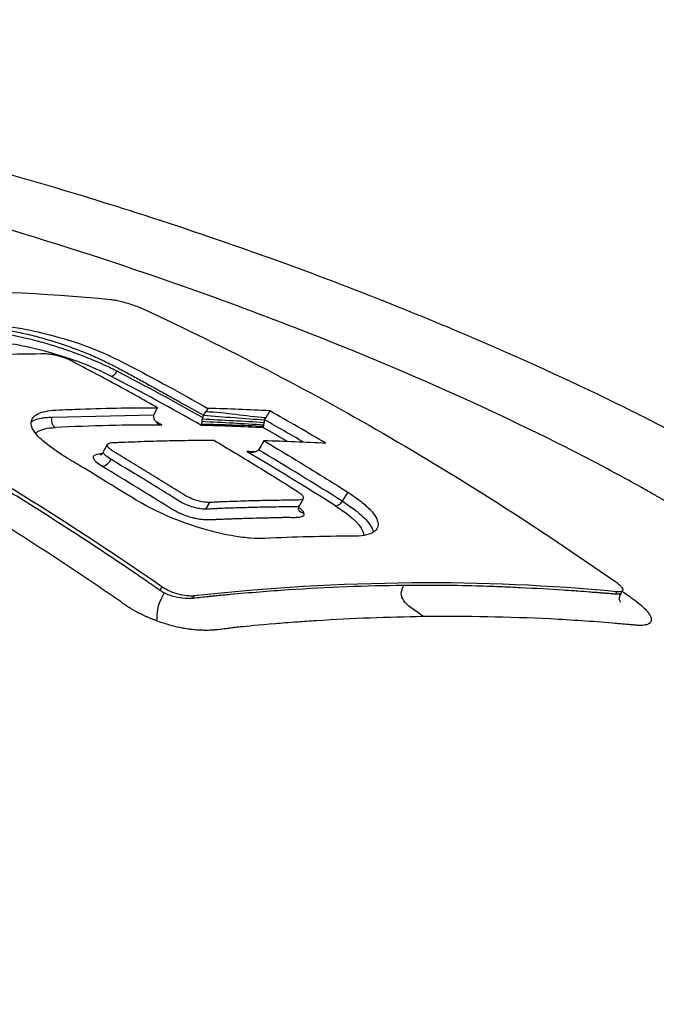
# Model space of a CAD drawing. Header units: millimetres. Extents: x 0 to 4378, y 0 to 2397.
# Tile 299 of 322: x 2757 to 2774, y 1092 to 1117. Entities that reach past the tile are written whole.
import ezdxf

# ---------------------------------------------------------------- set-up
doc = ezdxf.new("R2010")
doc.units = ezdxf.units.MM
doc.header["$LTSCALE"] = 0.2
doc.layers.add('01_Object Line', color=4, linetype='Continuous')

# ---------------------------------------------------------------- blocks, each defined once
blk = doc.blocks.new('A$C92b2c99e')
for p, q in [((23, 247.578), (23.098, 247.759)), ((24.388, 247.743), (24.336, 247.653)), ((25.986, 247.679), (25.882, 247.499)), ((20.378, 247.514), (23, 247.578)), ((24.284, 247.563), (24.336, 247.653)), ((21.81, 246.816), (21.707, 246.636)), ((25.653, 246.475), (25.653, 246.475)), ((26.362, 246.049), (26.362, 246.049)), ((26.85, 245.415), (26.75, 245.242)), ((27.995, 245.583), (27.852, 245.351)), ((24.341, 245.144), (24.441, 245.317)), ((23.21, 243.141), (23.159, 243.052)), ((24.029, 242.909), (23.992, 242.844)), ((34.894, 242.953), (34.929, 243.014)), ((35.038, 242.981), (35.074, 243.045))]:
    blk.add_line(p, q)
for centre, major_axis, ratio, start_param, end_param in [((21.955, 248.759), (-0.093, -0.177), 0.58604, 0.282702, 1.548685), ((-12.155, 141.921), (1.532, 115.221), 0.776925, 5.881445, 5.908212), ((-12.344, 141.9), (1.681, 115.104), 0.777163, 5.880853, 5.909271), ((-15.396, 136.663), (60.833, 105.398), 0.577369, 0.283518, 0.304573), ((-9.655, 144.184), (-1.434, -112.931), 0.776835, 2.721499, 2.739646), ((20.519, 247.432), (0.01, -0.2), 0.765372, 4.254682, 5.832137), ((-9.789, 143.954), (-1.435, -112.931), 0.776832, 2.727047, 2.739594), ((-15.282, 136.518), (60.677, 105.111), 0.577362, 0.320266, 0.355733), ((-13.648, 141.038), (1.622, 116.062), 0.777073, 5.880302, 5.882071), ((9.28, 131.446), (22.95, 114.988), 0.619756, 0.088687, 0.110518), ((-10.006, 143.978), (-1.669, -112.765), 0.777196, 2.731745, 2.739505), ((-12.168, 141.902), (-1.531, -115.245), 0.776937, 2.695403, 2.722169), ((-13.965, 135.841), (60.859, 105.378), 0.577316, 0.283667, 0.304722), ((21.853, 248.367), (0.195, 2.112), 0.264415, 3.142477, 3.565612), ((-12.362, 141.88), (-1.681, -115.131), 0.777161, 2.696436, 2.724849), ((-14.117, 135.907), (60.674, 105.048), 0.5773, 0.304349, 0.306997), ((41.328, 190.855), (-59.428, 62.962), 0.349678, 5.367218, 5.382753), ((41.328, 190.855), (-59.428, 62.962), 0.349678, 5.353187, 5.367218), ((28.091, 245.656), (1.372, 0.51), 0.282269, 3.174957, 3.505464), ((27.754, 245.408), (-0.107, -0.169), 0.567948, 0.330285, 1.594392)]:
    blk.add_ellipse(centre, major_axis=major_axis, ratio=ratio, start_param=start_param, end_param=end_param)
for points, knots in [([(38.28, 246.091), (38.179, 246.149), (37.836, 246.344), (37.182, 246.703), (36.9, 246.855), (36.05, 247.303), (35.468, 247.598), (33.694, 248.466), (32.463, 249.026), (30.376, 249.918), (29.5, 250.279), (28.118, 250.822), (27.612, 251.016), (25.738, 251.715), (24.343, 252.201), (21.067, 253.264), (19.136, 253.834), (16.059, 254.646), (14.933, 254.924), (8.276, 256.454), (3.278, 257.152), (-3.162, 257.673), (-5.454, 257.76), (-10.833, 257.722), (-15.34, 257.477), (-21.548, 255.792), (-23.311, 255.066), (-26.13, 253.337), (-27.184, 252.334), (-27.839, 251.216)], [-11.591769, -11.591769, -11.591769, -11.591769, -11.369233, -11.369233, -11.2055, -11.2055, -10.879051, -10.879051, -10.229253, -10.229253, -9.808886, -9.808886, -9.569695, -9.569695, -8.931682, -8.931682, -8.097781, -8.097781, -7.622133, -7.622133, -5.29353, -5.29353, -3.945591, -3.945591, -1.974095, -1.974095, -0.987299, -0.987299, -0.000001, -0.000001, -0.000001, -0.000001]), ([(36.071, 245.415), (36.046, 245.429), (36.025, 245.441), (35.98, 245.467), (35.958, 245.48), (35.889, 245.519), (35.843, 245.545), (35.704, 245.624), (35.611, 245.676), (35.325, 245.836), (35.131, 245.942), (34.5, 246.283), (34.059, 246.513), (32.3, 247.402), (30.903, 248.049), (27.524, 249.498), (25.477, 250.289), (20.352, 252.073), (17.205, 253.009), (8.749, 255.103), (3.862, 255.889), (-5.811, 256.829), (-10.19, 256.745), (-16.784, 256.078), (-19.567, 255.462), (-24.096, 253.703), (-25.794, 252.572), (-26.866, 251.22)], [-6.407087, -6.407087, -6.407087, -6.407087, -6.401237, -6.401237, -6.39525, -6.39525, -6.383254, -6.383254, -6.359103, -6.359103, -6.309555, -6.309555, -6.200269, -6.200269, -5.881807, -5.881807, -5.449682, -5.449682, -4.832371, -4.832371, -3.815475, -3.815475, -2.514487, -2.514487, -1.264317, -1.264317, -0.000001, -0.000001, -0.000001, -0.000001]), ([(10.989, 250.444), (12.901, 250.653), (14.782, 250.764), (18.417, 250.792), (20.169, 250.716), (21.889, 250.55)], [-1.721691, -1.721691, -1.721691, -1.721691, -0.84519, -0.84519, -0.000001, -0.000001, -0.000001, -0.000001]), ([(21.889, 250.55), (21.921, 250.547), (21.958, 250.541), (22.041, 250.526), (22.088, 250.516), (22.186, 250.493), (22.238, 250.479), (22.344, 250.448), (22.398, 250.431), (22.5, 250.396), (22.548, 250.378), (22.641, 250.342), (22.686, 250.323), (22.726, 250.304)], [-0.09810241, -0.09810241, -0.09810241, -0.09810241, -0.08224452, -0.08224452, -0.06572757, -0.06572757, -0.0490448, -0.0490448, -0.03216608, -0.03216608, -0.01647028, -0.01647028, -0.00000101, -0.00000101, -0.00000101, -0.00000101]), ([(22.726, 250.304), (23.795, 249.809), (24.857, 249.288), (26.922, 248.215), (27.922, 247.667), (29.911, 246.517), (30.895, 245.919), (32.891, 244.646), (33.899, 243.97), (34.898, 243.27)], [-1.723661, -1.723661, -1.723661, -1.723661, -1.283811, -1.283811, -0.862142, -0.862142, -0.440299, -0.440299, -0.000001, -0.000001, -0.000001, -0.000001]), ([(23.159, 243.052), (23.153, 243.056), (23.148, 243.059), (23.142, 243.063), (23.134, 243.069), (23.127, 243.074), (23.119, 243.079), (23.103, 243.09), (23.088, 243.101), (23.072, 243.112), (23.01, 243.155), (22.947, 243.198), (22.884, 243.241), (22.822, 243.284), (22.759, 243.327), (22.697, 243.37), (22.681, 243.381), (22.665, 243.391), (22.65, 243.402), (22.634, 243.413), (22.618, 243.424), (22.603, 243.434), (22.571, 243.456), (22.54, 243.477), (22.509, 243.498), (22.258, 243.669), (22.006, 243.838), (21.754, 244.006), (21.25, 244.342), (20.743, 244.671), (20.234, 244.995), (19.725, 245.318), (19.214, 245.636), (18.7, 245.947), (18.187, 246.259), (17.671, 246.564), (17.153, 246.863), (16.635, 247.163), (16.115, 247.456), (15.593, 247.743), (15.071, 248.03), (14.546, 248.311), (14.02, 248.585), (13.494, 248.86), (12.965, 249.129), (12.435, 249.391), (12.17, 249.522), (11.904, 249.651), (11.638, 249.779), (11.605, 249.795), (11.572, 249.811), (11.539, 249.827), (11.522, 249.835), (11.505, 249.843), (11.489, 249.851), (11.472, 249.859), (11.455, 249.867), (11.439, 249.875), (11.372, 249.907), (11.306, 249.939), (11.239, 249.97), (11.172, 250.002), (11.106, 250.033), (11.039, 250.065), (11.022, 250.073), (11.006, 250.08), (10.989, 250.088), (10.981, 250.092), (10.972, 250.096), (10.964, 250.1), (10.959, 250.103), (10.953, 250.105), (10.948, 250.108)], [0, 0, 0, 0, 0.0013857, 0.0013857, 0.0013857, 0.0033723, 0.0033723, 0.0033723, 0.0073454, 0.0073454, 0.0073454, 0.0232379, 0.0232379, 0.0232379, 0.0391303, 0.0391303, 0.0391303, 0.0431034, 0.0431034, 0.0431034, 0.0470765, 0.0470765, 0.0470765, 0.0550227, 0.0550227, 0.0550227, 0.1185925, 0.1185925, 0.1185925, 0.2457321, 0.2457321, 0.2457321, 0.3728716, 0.3728716, 0.3728716, 0.5000112, 0.5000112, 0.5000112, 0.6271507, 0.6271507, 0.6271507, 0.7543218, 0.7543218, 0.7543218, 0.8814771, 0.8814771, 0.8814771, 0.9450548, 0.9450548, 0.9450548, 0.953002, 0.953002, 0.953002, 0.9569756, 0.9569756, 0.9569756, 0.9609492, 0.9609492, 0.9609492, 0.9768436, 0.9768436, 0.9768436, 0.992738, 0.992738, 0.992738, 0.9967116, 0.9967116, 0.9967116, 0.9986984, 0.9986984, 0.9986984, 1, 1, 1, 1]), ([(23.21, 243.141), (21.236, 244.51), (19.224, 245.786), (17.178, 246.968), (15.149, 248.139), (13.089, 249.216), (10.999, 250.197)], [0, 0, 0, 0, 0.502185, 0.502185, 0.502185, 1, 1, 1, 1]), ([(18.629, 249.719), (18.793, 249.714), (19.126, 249.693), (19.744, 249.545), (19.822, 249.527), (19.903, 249.506), (19.988, 249.484), (20.017, 249.476), (20.047, 249.468), (20.077, 249.46), (20.149, 249.44), (20.223, 249.419), (20.3, 249.396), (20.357, 249.379), (20.423, 249.359), (20.496, 249.335), (20.58, 249.309), (20.673, 249.278), (20.775, 249.243), (20.994, 249.167), (21.146, 249.107), (21.238, 249.071), (21.317, 249.04), (21.391, 249.009), (21.46, 248.98), (21.535, 248.949), (21.604, 248.919), (21.669, 248.89), (21.678, 248.885), (21.688, 248.881), (21.698, 248.877), (21.853, 248.806), (21.969, 248.748), (22.055, 248.702)], [0, 0, 0, 0, 0.393941, 0.393941, 0.393941, 0.443084, 0.443084, 0.443084, 0.459957, 0.459957, 0.459957, 0.5, 0.5, 0.5, 0.558685, 0.558685, 0.558685, 0.625, 0.625, 0.625, 0.75, 0.75, 0.75, 0.810453, 0.810453, 0.810453, 0.875, 0.875, 0.875, 0.882272, 0.882272, 0.882272, 1, 1, 1, 1]), ([(18.663, 249.819), (18.757, 249.816), (18.86, 249.808), (18.97, 249.795), (19.08, 249.782), (19.198, 249.764), (19.321, 249.742), (19.444, 249.72), (19.573, 249.693), (19.705, 249.662), (19.838, 249.632), (19.975, 249.597), (20.114, 249.558), (20.252, 249.519), (20.393, 249.477), (20.533, 249.432), (20.674, 249.386), (20.814, 249.338), (20.952, 249.287), (21.021, 249.262), (21.09, 249.236), (21.157, 249.209), (21.225, 249.182), (21.291, 249.155), (21.357, 249.128), (21.422, 249.1), (21.486, 249.072), (21.549, 249.044), (21.58, 249.03), (21.611, 249.016), (21.641, 249.002), (21.672, 248.987), (21.702, 248.973), (21.731, 248.959), (21.79, 248.93), (21.848, 248.901), (21.905, 248.873), (21.936, 248.857), (21.967, 248.841), (21.997, 248.826)], [0, 0, 0, 0, 0.0625, 0.0625, 0.0625, 0.125, 0.125, 0.125, 0.1875, 0.1875, 0.1875, 0.25, 0.25, 0.25, 0.3125, 0.3125, 0.3125, 0.375, 0.375, 0.375, 0.40625, 0.40625, 0.40625, 0.4375, 0.4375, 0.4375, 0.46875, 0.46875, 0.46875, 0.484375, 0.484375, 0.484375, 0.5, 0.5, 0.5, 0.53125, 0.53125, 0.53125, 0.5482111, 0.5482111, 0.5482111, 0.5482111]), ([(18.701, 249.896), (18.897, 249.894), (19.122, 249.876), (19.691, 249.79), (19.985, 249.723), (20.558, 249.581), (20.834, 249.494), (21.229, 249.36), (21.507, 249.258), (21.95, 249.055), (22.156, 248.955), (23.015, 248.508), (23.642, 248.166), (24.388, 247.743)], [-1.991968, -1.991968, -1.991968, -1.991968, -1.786266, -1.786266, -1.531519, -1.531519, -1.065024, -1.065024, -0.555126, -0.555126, -0.317149, -0.317149, 0, 0, 0, 0]), ([(21.895, 248.573), (21.432, 248.816), (20.902, 249.019), (20.286, 249.19), (19.668, 249.362), (19.138, 249.453), (18.716, 249.45)], [0, 0, 0, 0, 0.5, 0.5, 0.5, 1, 1, 1, 1]), ([(20.21, 249.145), (19.561, 249.141), (18.906, 249.127), (18.247, 249.1), (17.589, 249.073), (16.927, 249.034), (16.264, 248.982)], [-1, -1, -1, -1, -0.5, -0.5, -0.5, 0, 0, 0, 0]), ([(20.898, 248.956), (20.872, 248.97), (20.843, 248.984), (20.781, 249.011), (20.748, 249.024), (20.64, 249.064), (20.572, 249.083), (20.459, 249.112), (20.4, 249.125), (20.293, 249.142), (20.248, 249.145), (20.21, 249.145)], [-0.06988791, -0.06988791, -0.06988791, -0.06988791, -0.06202551, -0.06202551, -0.05423635, -0.05423635, -0.03774543, -0.03774543, -0.01857631, -0.01857631, 0, 0, 0, 0]), ([(23.098, 247.759), (22.733, 247.965), (22.368, 248.167), (21.635, 248.566), (21.267, 248.763), (20.898, 248.956)], [0, 0, 0, 0, 0.1540444, 0.1540444, 0.3080886, 0.3080886, 0.3080886, 0.3080886]), ([(21.997, 248.826), (22.023, 248.813), (22.048, 248.799), (22.073, 248.786), (22.184, 248.729), (22.291, 248.671), (22.396, 248.613), (22.502, 248.555), (22.605, 248.498), (22.709, 248.44), (22.761, 248.411), (22.813, 248.382), (22.865, 248.353), (22.892, 248.338), (22.918, 248.324), (22.944, 248.309), (22.97, 248.295), (22.997, 248.28), (23.023, 248.266), (23.076, 248.237), (23.129, 248.208), (23.182, 248.178), (23.235, 248.149), (23.288, 248.12), (23.34, 248.091), (23.446, 248.033), (23.551, 247.974), (23.655, 247.916), (23.865, 247.799), (24.074, 247.681), (24.284, 247.563)], [0.5482111, 0.5482111, 0.5482111, 0.5482111, 0.5625, 0.5625, 0.5625, 0.625, 0.625, 0.625, 0.6875, 0.6875, 0.6875, 0.71875, 0.71875, 0.71875, 0.734375, 0.734375, 0.734375, 0.75, 0.75, 0.75, 0.78125, 0.78125, 0.78125, 0.8125, 0.8125, 0.8125, 0.875, 0.875, 0.875, 1, 1, 1, 1]), ([(25.858, 244.391), (25.749, 244.385), (25.627, 244.387), (25.363, 244.407), (25.221, 244.425), (24.907, 244.478), (24.602, 244.536), (23.973, 244.725), (23.678, 244.825), (22.579, 245.305), (22.02, 245.715), (21.022, 246.31), (20.936, 246.358), (20.386, 246.703), (20.215, 246.842), (20.051, 246.984), (19.906, 247.122), (19.82, 247.375), (19.844, 247.464), (20.007, 247.616), (20.151, 247.664), (20.492, 247.704), (20.801, 247.713), (21.682, 247.748), (22.391, 247.761), (23.098, 247.759)], [-1.490546, -1.490546, -1.490546, -1.490546, -1.372171, -1.372171, -1.254036, -1.254036, -1.123299, -1.123299, -1.043679, -1.043679, -0.850826, -0.850826, -0.807838, -0.807838, -0.709589, -0.709589, -0.595224, -0.595224, -0.510831, -0.510831, -0.413449, -0.413449, -0.333919, -0.333919, 0, 0, 0, 0]), ([(19.841, 247.39), (19.844, 247.393), (19.847, 247.395), (19.85, 247.397), (19.87, 247.412), (19.892, 247.426), (19.918, 247.438), (19.969, 247.462), (20.032, 247.48), (20.107, 247.493), (20.145, 247.499), (20.185, 247.504), (20.228, 247.508), (20.271, 247.511), (20.317, 247.513), (20.365, 247.514), (20.369, 247.514), (20.373, 247.514), (20.378, 247.514)], [0.6991956, 0.6991956, 0.6991956, 0.6991956, 0.7086002, 0.7086002, 0.7086002, 0.7658861, 0.7658861, 0.7658861, 0.8804581, 0.8804581, 0.8804581, 0.937744, 0.937744, 0.937744, 0.99503, 0.99503, 0.99503, 0.9999999, 0.9999999, 0.9999999, 0.9999999]), ([(23, 247.578), (22.99, 247.551), (22.992, 247.526), (23.005, 247.469), (23.017, 247.444), (23.078, 247.37), (23.143, 247.332), (23.205, 247.313)], [0, 0, 0, 0, 0.224327, 0.224327, 0.48026, 0.48026, 1, 1, 1, 1]), ([(24.242, 247.409), (24.244, 247.418), (24.245, 247.428), (24.249, 247.454), (24.251, 247.465), (24.252, 247.472)], [0.000000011, 0.000000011, 0.000000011, 0.000000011, 0.003841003, 0.003841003, 0.009116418, 0.009116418, 0.009116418, 0.009116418]), ([(24.259, 247.503), (24.257, 247.498), (24.256, 247.493), (24.254, 247.482), (24.253, 247.477), (24.252, 247.472)], [-0.003301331, -0.003301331, -0.003301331, -0.003301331, -0.001689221, -0.001689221, -0.000000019, -0.000000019, -0.000000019, -0.000000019]), ([(24.259, 247.503), (24.262, 247.513), (24.265, 247.524), (24.274, 247.544), (24.279, 247.553), (24.284, 247.563)], [0, 0, 0, 0, 0.003282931, 0.003282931, 0.006573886, 0.006573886, 0.006573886, 0.006573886]), ([(25.846, 247.38), (25.847, 247.391), (25.849, 247.403), (25.852, 247.425), (25.854, 247.435), (25.855, 247.446)], [0.000000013, 0.000000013, 0.000000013, 0.000000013, 0.00390783, 0.00390783, 0.007236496, 0.007236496, 0.007236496, 0.007236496]), ([(19.951, 247.1), (19.967, 247.115), (19.986, 247.13), (20.008, 247.143), (20.108, 247.205), (20.26, 247.24), (20.461, 247.249)], [-0.3067886, -0.3067886, -0.3067886, -0.3067886, -0.25, -0.25, -0.25, 0, 0, 0, 0]), ([(24.242, 247.409), (24.241, 247.398), (24.239, 247.389), (24.237, 247.38), (24.234, 247.361), (24.231, 247.345), (24.23, 247.332)], [0, 0, 0, 0, 0.3265137, 0.3265137, 0.3265137, 1, 1, 1, 1]), ([(25.827, 247.242), (25.827, 247.243), (25.827, 247.245), (25.826, 247.249), (25.826, 247.252), (25.826, 247.26), (25.826, 247.266), (25.827, 247.272)], [-0.00157775, -0.00157775, -0.00157775, -0.00157775, 0, 0, 0.002702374, 0.002702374, 0.007003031, 0.007003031, 0.007003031, 0.007003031]), ([(25.827, 247.272), (25.828, 247.276), (25.828, 247.279), (25.829, 247.286), (25.83, 247.29), (25.832, 247.302), (25.834, 247.31), (25.835, 247.32)], [0, 0, 0, 0, 0.00215029, 0.00215029, 0.004290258, 0.004290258, 0.008512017, 0.008512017, 0.008512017, 0.008512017]), ([(25.835, 247.32), (25.837, 247.329), (25.839, 247.338), (25.843, 247.363), (25.845, 247.374), (25.846, 247.38)], [0.000000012, 0.000000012, 0.000000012, 0.000000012, 0.004132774, 0.004132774, 0.009733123, 0.009733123, 0.009733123, 0.009733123]), ([(24.441, 245.317), (24.353, 245.313), (24.232, 245.332), (24.04, 245.391), (23.976, 245.415), (23.856, 245.468), (23.802, 245.497), (23.68, 245.574), (23.606, 245.621), (23.457, 245.714), (23.383, 245.761), (23.16, 245.9), (23.01, 245.992), (22.712, 246.176), (22.562, 246.267), (22.263, 246.449), (22.113, 246.539), (21.916, 246.657), (21.877, 246.686), (21.823, 246.74), (21.808, 246.765), (21.799, 246.829), (21.845, 246.856), (21.987, 246.863), (22.042, 246.865), (22.152, 246.87), (22.207, 246.872), (22.371, 246.879), (22.481, 246.883), (22.809, 246.895), (23.027, 246.902), (23.463, 246.912), (23.68, 246.916), (24.006, 246.92), (24.114, 246.921), (24.331, 246.922), (24.439, 246.922), (24.547, 246.922)], [0, 0, 0, 0, 0.049586, 0.049586, 0.074046, 0.074046, 0.09857, 0.09857, 0.137167, 0.137167, 0.175764, 0.175764, 0.252958, 0.252958, 0.330152, 0.330152, 0.407345, 0.407345, 0.43188, 0.43188, 0.45635, 0.45635, 0.505944, 0.505944, 0.536823, 0.536823, 0.567702, 0.567702, 0.629461, 0.629461, 0.752975, 0.752975, 0.876487, 0.876487, 0.938244, 0.938244, 1, 1, 1, 1]), ([(24.547, 246.922), (24.727, 246.815), (24.907, 246.708), (25.087, 246.599), (25.267, 246.491), (25.447, 246.382), (25.626, 246.272), (25.805, 246.163), (25.984, 246.052), (26.163, 245.941), (26.252, 245.885), (26.342, 245.829), (26.431, 245.773), (26.52, 245.717), (26.609, 245.661), (26.698, 245.604), (26.745, 245.575), (26.783, 245.545), (26.81, 245.518), (26.837, 245.49), (26.852, 245.465), (26.855, 245.444), (26.861, 245.401), (26.817, 245.377), (26.73, 245.377), (26.541, 245.376), (26.351, 245.374), (26.161, 245.371), (25.971, 245.368), (25.78, 245.364), (25.589, 245.359), (25.399, 245.354), (25.208, 245.348), (25.016, 245.341), (24.92, 245.337), (24.825, 245.334), (24.729, 245.33), (24.681, 245.328), (24.633, 245.326), (24.585, 245.323), (24.537, 245.321), (24.489, 245.319), (24.441, 245.317)], [0, 0, 0, 0, 0.102758, 0.102758, 0.102758, 0.205514, 0.205514, 0.205514, 0.30827, 0.30827, 0.30827, 0.359648, 0.359648, 0.359648, 0.411026, 0.411026, 0.411026, 0.438236, 0.438236, 0.438236, 0.465377, 0.465377, 0.465377, 0.5204, 0.5204, 0.5204, 0.640302, 0.640302, 0.640302, 0.760202, 0.760202, 0.760202, 0.880101, 0.880101, 0.880101, 0.94005, 0.94005, 0.94005, 0.970025, 0.970025, 0.970025, 1, 1, 1, 1]), ([(25.394, 246.628), (25.398, 246.627), (25.403, 246.626), (25.431, 246.618), (25.455, 246.614), (25.502, 246.61), (25.527, 246.611), (25.579, 246.619), (25.605, 246.626), (25.639, 246.639), (25.652, 246.644), (25.674, 246.657), (25.685, 246.665), (25.694, 246.674)], [-0.00147192, -0.00147192, -0.00147192, -0.00147192, 0, 0, 0.0072917, 0.0072917, 0.01459354, 0.01459354, 0.02333481, 0.02333481, 0.02819873, 0.02819873, 0.03286728, 0.03286728, 0.03286728, 0.03286728]), ([(25.837, 246.906), (25.803, 246.846), (25.768, 246.786), (25.733, 246.725), (25.722, 246.706), (25.709, 246.689), (25.694, 246.674)], [-1, -1, -1, -1, -0.2405559, -0.2405559, -0.2405559, 0, 0, 0, 0]), ([(25.837, 246.906), (26.079, 246.763), (26.319, 246.619), (26.56, 246.473), (26.8, 246.328), (27.04, 246.181), (27.279, 246.032), (27.519, 245.884), (27.758, 245.734), (27.995, 245.583)], [-1, -1, -1, -1, -0.666667, -0.666667, -0.666667, -0.333333, -0.333333, -0.333333, 0, 0, 0, 0]), ([(23.069, 242.268), (23.045, 242.277), (23.022, 242.286), (22.999, 242.295), (22.987, 242.299), (22.976, 242.304), (22.964, 242.308), (22.952, 242.313), (22.941, 242.318), (22.929, 242.322), (22.918, 242.327), (22.906, 242.332), (22.895, 242.337), (22.884, 242.341), (22.872, 242.346), (22.861, 242.351), (22.838, 242.361), (22.816, 242.371), (22.793, 242.381), (22.704, 242.421), (22.618, 242.464), (22.537, 242.508), (22.456, 242.553), (22.379, 242.599), (22.309, 242.646), (22.292, 242.658), (22.275, 242.67), (22.258, 242.682), (22.241, 242.694), (22.224, 242.705), (22.206, 242.717), (22.172, 242.741), (22.138, 242.764), (22.104, 242.788), (21.831, 242.976), (21.557, 243.163), (21.283, 243.348), (20.733, 243.718), (20.181, 244.081), (19.627, 244.437), (19.072, 244.793), (18.514, 245.141), (17.954, 245.483), (17.394, 245.824), (16.832, 246.157), (16.267, 246.484)], [-1, -1, -1, -1, -0.9989185, -0.9989185, -0.9989185, -0.9983778, -0.9983778, -0.9983778, -0.9978371, -0.9978371, -0.9978371, -0.9972963, -0.9972963, -0.9972963, -0.9967556, -0.9967556, -0.9967556, -0.9956741, -0.9956741, -0.9956741, -0.9913482, -0.9913482, -0.9913482, -0.9870224, -0.9870224, -0.9870224, -0.9859409, -0.9859409, -0.9859409, -0.9848594, -0.9848594, -0.9848594, -0.9826965, -0.9826965, -0.9826965, -0.965393, -0.965393, -0.965393, -0.930786, -0.930786, -0.930786, -0.896179, -0.896179, -0.896179, -0.8616263, -0.8616263, -0.8616263, -0.8616263]), ([(21.519, 246.358), (21.495, 246.382), (21.476, 246.406), (21.463, 246.429), (21.449, 246.453), (21.444, 246.475), (21.446, 246.494)], [0.03663506, 0.03663506, 0.03663506, 0.03663506, 0.0625, 0.0625, 0.0625, 0.09375, 0.09375, 0.09375, 0.09375]), ([(21.446, 246.494), (21.448, 246.512), (21.457, 246.526), (21.472, 246.536), (21.487, 246.545), (21.509, 246.553), (21.54, 246.56), (21.568, 246.567), (21.599, 246.572), (21.632, 246.576), (21.646, 246.577), (21.661, 246.578), (21.676, 246.579)], [0.09375, 0.09375, 0.09375, 0.09375, 0.125, 0.125, 0.125, 0.15625, 0.15625, 0.15625, 0.1875, 0.1875, 0.1875, 0.2017727, 0.2017727, 0.2017727, 0.2017727]), ([(21.632, 246.54), (21.632, 246.54), (21.632, 246.541), (21.636, 246.543), (21.639, 246.545), (21.649, 246.552), (21.659, 246.559), (21.675, 246.577), (21.682, 246.585), (21.691, 246.599), (21.695, 246.604), (21.699, 246.61), (21.7, 246.612), (21.701, 246.613)], [0.43981939, 0.43981939, 0.43981939, 0.43981939, 0.44352858, 0.44352858, 0.44762814, 0.44762814, 0.45451917, 0.45451917, 0.45860185, 0.45860185, 0.4607389, 0.4607389, 0.46137688, 0.46137688, 0.46137688, 0.46137688]), ([(21.906, 246.421), (21.84, 246.46), (21.792, 246.494), (21.762, 246.522), (21.727, 246.553), (21.713, 246.575), (21.708, 246.59), (21.705, 246.596), (21.703, 246.602), (21.703, 246.608), (21.703, 246.616), (21.706, 246.622), (21.71, 246.628)], [0, 0, 0, 0, 0.0391751, 0.0391751, 0.0391751, 0.0833333, 0.0833333, 0.0833333, 0.0956643, 0.0956643, 0.0956643, 0.1118196, 0.1118196, 0.1118196, 0.1118196]), ([(23.832, 245.261), (23.788, 245.28), (23.744, 245.302), (23.7, 245.326), (23.649, 245.355), (23.599, 245.387), (23.546, 245.42), (23.465, 245.471), (23.379, 245.524), (23.284, 245.583), (23.202, 245.634), (23.115, 245.688), (23.022, 245.745), (22.939, 245.796), (22.851, 245.85), (22.76, 245.906), (22.721, 245.929), (22.682, 245.953), (22.642, 245.978), (22.595, 246.006), (22.546, 246.036), (22.496, 246.066), (22.314, 246.176), (22.117, 246.295), (21.906, 246.421)], [0.4004159, 0.4004159, 0.4004159, 0.4004159, 0.4570088, 0.4570088, 0.4570088, 0.5226685, 0.5226685, 0.5226685, 0.6227312, 0.6227312, 0.6227312, 0.7095476, 0.7095476, 0.7095476, 0.7873, 0.7873, 0.7873, 0.8197623, 0.8197623, 0.8197623, 0.8583457, 0.8583457, 0.8583457, 1, 1, 1, 1]), ([(38.28, 246.091), (38.449, 245.993), (38.901, 245.733), (39.894, 245.117), (40.28, 244.869), (40.905, 244.455), (41.15, 244.288), (42.35, 243.457), (43.247, 242.778), (44.62, 241.644), (45.138, 241.187), (46.266, 240.124), (46.85, 239.516), (48.067, 238.102), (48.65, 237.298), (49.735, 235.45), (50.146, 234.413), (50.387, 233.145), (50.421, 232.881), (50.45, 232.49), (50.455, 232.361), (50.458, 232.105), (50.456, 231.979), (50.447, 231.787), (50.442, 231.723), (50.427, 231.53), (50.413, 231.405), (50.377, 231.158), (50.355, 231.036), (50.317, 230.855), (50.303, 230.795), (50.273, 230.672), (50.257, 230.609), (50.222, 230.485), (50.203, 230.423), (50.145, 230.237), (50.101, 230.112), (50.011, 229.879), (49.964, 229.766), (49.863, 229.544), (49.809, 229.435), (49.635, 229.109), (49.504, 228.894), (49.206, 228.461), (49.036, 228.241), (48.69, 227.842), (48.518, 227.662), (48.274, 227.427), (48.222, 227.379), (47.956, 227.135), (47.73, 226.947), (47.368, 226.671), (47.244, 226.58), (46.99, 226.403), (46.86, 226.315), (46.593, 226.143), (46.458, 226.059), (46.247, 225.934), (46.175, 225.892), (46.033, 225.811), (45.964, 225.772), (45.817, 225.692), (45.743, 225.652), (45.53, 225.539), (45.382, 225.464), (44.082, 224.826), (42.757, 224.338), (41.138, 223.897), (40.999, 223.86), (40.719, 223.788), (40.581, 223.754), (40.306, 223.687), (40.17, 223.655), (39.898, 223.593), (39.763, 223.563), (39.495, 223.505), (39.36, 223.477), (38.972, 223.398), (38.709, 223.348), (37.941, 223.209), (37.418, 223.125), (36.682, 223.02), (36.451, 222.989), (36.108, 222.945), (35.999, 222.932), (35.673, 222.893), (35.457, 222.868), (35.034, 222.823), (34.83, 222.803), (34.234, 222.747), (33.841, 222.714), (32.744, 222.636), (32.031, 222.598), (30.759, 222.552), (30.207, 222.54), (28.806, 222.525), (27.949, 222.532), (26.643, 222.565), (26.205, 222.579), (25.541, 222.607), (25.319, 222.618), (24.985, 222.635), (24.874, 222.641), (24.706, 222.65), (24.651, 222.653), (24.567, 222.658), (24.539, 222.659), (24.483, 222.662), (24.455, 222.664), (24.427, 222.666)], [0.000492, 0.000492, 0.000492, 0.000492, 0.070477, 0.070477, 0.116784, 0.116784, 0.147598, 0.147598, 0.270163, 0.270163, 0.35129, 0.35129, 0.459378, 0.459378, 0.603543, 0.603543, 0.795477, 0.795477, 0.846759, 0.846759, 0.872247, 0.872247, 0.897546, 0.897546, 0.910816, 0.910816, 0.936058, 0.936058, 0.961053, 0.961053, 0.973407, 0.973407, 0.986612, 0.986612, 0.999925, 0.999925, 1.026343, 1.026343, 1.051465, 1.051465, 1.076258, 1.076258, 1.125243, 1.125243, 1.177878, 1.177878, 1.224985, 1.224985, 1.237745, 1.237745, 1.287061, 1.287061, 1.311764, 1.311764, 1.336615, 1.336615, 1.361333, 1.361333, 1.372959, 1.372959, 1.384222, 1.384222, 1.395507, 1.395507, 1.41867, 1.41867, 1.596072, 1.596072, 1.612752, 1.612752, 1.628768, 1.628768, 1.644172, 1.644172, 1.659003, 1.659003, 1.673475, 1.673475, 1.702106, 1.702106, 1.756638, 1.756638, 1.781274, 1.781274, 1.792708, 1.792708, 1.814679, 1.814679, 1.835454, 1.835454, 1.874477, 1.874477, 1.942807, 1.942807, 1.994085, 1.994085, 2.070998, 2.070998, 2.109452, 2.109452, 2.128666, 2.128666, 2.138273, 2.138273, 2.143077, 2.143077, 2.145479, 2.145479, 2.147874, 2.147874, 2.147874, 2.147874]), ([(36.071, 245.415), (36.112, 245.391), (36.144, 245.373), (36.214, 245.332), (36.25, 245.311), (36.356, 245.249), (36.427, 245.208), (36.641, 245.081), (36.782, 244.997), (37.218, 244.732), (37.51, 244.55), (38.5, 243.916), (39.177, 243.452), (41.208, 241.968), (42.443, 240.924), (43.729, 239.649), (43.959, 239.413), (44.713, 238.602), (45.191, 238.028), (45.871, 237.104), (46.108, 236.752), (46.6, 235.946), (46.838, 235.495), (47.209, 234.656), (47.351, 234.268), (47.519, 233.68), (47.568, 233.476), (47.807, 232.258), (47.77, 231.284), (47.356, 229.915), (47.16, 229.476), (46.653, 228.631), (46.34, 228.226), (45.605, 227.459), (45.186, 227.098), (44.236, 226.413), (43.706, 226.09), (40.776, 224.57), (37.626, 223.72), (32.919, 223.176), (32.003, 223.097), (29.637, 222.953), (28.151, 222.918), (25.842, 222.943), (25.058, 222.965), (23.467, 223.034), (22.659, 223.081), (21.842, 223.141)], [0.000001, 0.000001, 0.000001, 0.000001, 0.017289, 0.017289, 0.034993, 0.034993, 0.070506, 0.070506, 0.142461, 0.142461, 0.294734, 0.294734, 0.67969, 0.67969, 1.52071, 1.52071, 1.712137, 1.712137, 2.17847, 2.17847, 2.468632, 2.468632, 2.845677, 2.845677, 3.177241, 3.177241, 3.354712, 3.354712, 4.246918, 4.246918, 4.688059, 4.688059, 5.129475, 5.129475, 5.562211, 5.562211, 5.997516, 5.997516, 7.753462, 7.753462, 8.159608, 8.159608, 8.770872, 8.770872, 9.07783, 9.07783, 9.385555, 9.385555, 9.385555, 9.385555]), ([(27.995, 245.583), (28.12, 245.504), (28.232, 245.425), (28.428, 245.27), (28.511, 245.195), (28.698, 244.992), (28.766, 244.873), (28.786, 244.674), (28.737, 244.594), (28.578, 244.508), (28.505, 244.485), (28.328, 244.454), (28.224, 244.447), (28.107, 244.449)], [-0.4066496, -0.4066496, -0.4066496, -0.4066496, -0.3530901, -0.3530901, -0.2996138, -0.2996138, -0.2036808, -0.2036808, -0.1075118, -0.1075118, -0.053792, -0.053792, 0, 0, 0, 0]), ([(23.748, 245.005), (23.732, 245.012), (23.716, 245.018), (23.702, 245.025), (23.682, 245.033), (23.664, 245.041), (23.648, 245.049), (23.625, 245.059), (23.591, 245.076), (23.548, 245.099), (23.503, 245.122), (23.471, 245.141), (23.449, 245.154)], [-0.05357143, -0.05357143, -0.05357143, -0.05357143, -0.04596765, -0.04596765, -0.04596765, -0.03571429, -0.03571429, -0.03571429, -0.01785714, -0.01785714, -0.01785714, 0, 0, 0, 0]), ([(24.341, 245.144), (24.331, 245.142), (24.286, 245.139), (24.179, 245.158), (24.098, 245.172), (23.969, 245.202), (23.832, 245.261)], [0, 0, 0, 0, 0.2270329, 0.2270329, 0.2270329, 0.4004159, 0.4004159, 0.4004159, 0.4004159]), ([(25.681, 245.191), (25.671, 245.191), (25.661, 245.19), (25.651, 245.19), (25.597, 245.189), (25.544, 245.188), (25.49, 245.186), (25.326, 245.182), (25.163, 245.177), (24.998, 245.171), (24.977, 245.171), (24.95, 245.17), (24.916, 245.168), (24.893, 245.168), (24.866, 245.167), (24.835, 245.166), (24.735, 245.162), (24.681, 245.16), (24.672, 245.159), (24.658, 245.159), (24.643, 245.158), (24.629, 245.157), (24.581, 245.155), (24.533, 245.153), (24.485, 245.15), (24.437, 245.148), (24.389, 245.146), (24.341, 245.144)], [-0.5059117, -0.5059117, -0.5059117, -0.5059117, -0.5, -0.5, -0.5, -0.4380857, -0.4380857, -0.4380857, -0.25, -0.25, -0.25, -0.213451, -0.213451, -0.213451, -0.1875, -0.1875, -0.1875, -0.125, -0.125, -0.125, -0.1086379, -0.1086379, -0.1086379, -0.0541706, -0.0541706, -0.0541706, 0, 0, 0, 0]), ([(26.751, 245.241), (26.741, 245.222), (26.71, 245.204), (26.63, 245.204), (26.489, 245.203), (26.299, 245.202), (26.061, 245.198), (25.946, 245.196), (25.819, 245.194), (25.681, 245.191)], [-0.8591398, -0.8591398, -0.8591398, -0.8591398, -0.7613869, -0.7613869, -0.7613869, -0.5892866, -0.5892866, -0.5892866, -0.5059117, -0.5059117, -0.5059117, -0.5059117]), ([(26.75, 245.241), (26.75, 245.241), (26.75, 245.241), (26.75, 245.24), (26.75, 245.24), (26.749, 245.239), (26.749, 245.239), (26.747, 245.236), (26.746, 245.235), (26.742, 245.228), (26.739, 245.223), (26.729, 245.202), (26.724, 245.186), (26.721, 245.165), (26.72, 245.159), (26.721, 245.144), (26.722, 245.138), (26.724, 245.134), (26.724, 245.133), (26.724, 245.133)], [0, 0, 0, 0, 0.00010647, 0.00010647, 0.00019147, 0.00019147, 0.00044645, 0.00044645, 0.00121145, 0.00121145, 0.00350773, 0.00350773, 0.01045893, 0.01045893, 0.01413237, 0.01413237, 0.02019704, 0.02019704, 0.02340072, 0.02340072, 0.02340072, 0.02340072]), ([(26.727, 245.195), (26.729, 245.194), (26.73, 245.193), (26.732, 245.191), (26.744, 245.183), (26.755, 245.175), (26.765, 245.167), (26.786, 245.151), (26.803, 245.136), (26.817, 245.121), (26.831, 245.106), (26.842, 245.091), (26.849, 245.078), (26.855, 245.065), (26.859, 245.053), (26.86, 245.041)], [-0.2226985, -0.2226985, -0.2226985, -0.2226985, -0.21875, -0.21875, -0.21875, -0.1875, -0.1875, -0.1875, -0.125, -0.125, -0.125, -0.0625, -0.0625, -0.0625, 0, 0, 0, 0]), ([(27.684, 245.228), (28.136, 244.942), (28.375, 244.699), (28.406, 244.493), (28.408, 244.485), (28.409, 244.476), (28.409, 244.468)], [-1, -1, -1, -1, -0.5, -0.5, -0.5, -0.4797831, -0.4797831, -0.4797831, -0.4797831]), ([(27.852, 245.351), (27.969, 245.278), (28.075, 245.205), (28.263, 245.062), (28.345, 244.992), (28.481, 244.859), (28.535, 244.795), (28.614, 244.676), (28.639, 244.621), (28.649, 244.564), (28.65, 244.556), (28.651, 244.549)], [0, 0, 0, 0, 0.125, 0.125, 0.25, 0.25, 0.375, 0.375, 0.5, 0.5, 0.5191649, 0.5191649, 0.5191649, 0.5191649]), ([(26.039, 244.918), (25.988, 244.917), (25.937, 244.916), (25.885, 244.915), (25.852, 244.914), (25.818, 244.914), (25.784, 244.913), (25.686, 244.911), (25.588, 244.908), (25.49, 244.905), (25.471, 244.905), (25.451, 244.904), (25.432, 244.903), (25.403, 244.903), (25.367, 244.902), (25.321, 244.9), (25.26, 244.898), (25.184, 244.896), (25.093, 244.893), (25.044, 244.891), (24.991, 244.889), (24.934, 244.887), (24.861, 244.884), (24.799, 244.882), (24.748, 244.88), (24.741, 244.88), (24.734, 244.879), (24.726, 244.879), (24.713, 244.879), (24.701, 244.878), (24.69, 244.878), (24.649, 244.876), (24.621, 244.874), (24.606, 244.874), (24.586, 244.873), (24.553, 244.871), (24.505, 244.868), (24.486, 244.868), (24.468, 244.867), (24.451, 244.867), (24.433, 244.866), (24.416, 244.866), (24.402, 244.866), (24.382, 244.866), (24.344, 244.867), (24.283, 244.872), (24.22, 244.878), (24.17, 244.886), (24.139, 244.891), (24.12, 244.894), (24.1, 244.898), (24.079, 244.902), (24.061, 244.906), (24.043, 244.91), (24.023, 244.915), (24.015, 244.917), (24.006, 244.919), (23.997, 244.921), (23.946, 244.934), (23.896, 244.95), (23.849, 244.967), (23.832, 244.973), (23.798, 244.985), (23.748, 245.005)], [-0.6654434, -0.6654434, -0.6654434, -0.6654434, -0.6257943, -0.6257943, -0.6257943, -0.6, -0.6, -0.6, -0.5167154, -0.5167154, -0.5167154, -0.5, -0.5, -0.5, -0.4590251, -0.4590251, -0.4590251, -0.404157, -0.404157, -0.404157, -0.375, -0.375, -0.375, -0.3125, -0.3125, -0.3125, -0.3060407, -0.3060407, -0.3060407, -0.2940726, -0.2940726, -0.2940726, -0.25, -0.25, -0.25, -0.21875, -0.21875, -0.21875, -0.203867, -0.203867, -0.203867, -0.1875, -0.1875, -0.1875, -0.15625, -0.15625, -0.15625, -0.125, -0.125, -0.125, -0.1132064, -0.1132064, -0.1132064, -0.1029257, -0.1029257, -0.1029257, -0.0982143, -0.0982143, -0.0982143, -0.0714286, -0.0714286, -0.0714286, -0.0535714, -0.0535714, -0.0535714, -0.0535714]), ([(26.86, 245.041), (26.864, 245.031), (26.871, 245.013), (26.865, 244.994), (26.859, 244.977), (26.846, 244.966), (26.833, 244.959), (26.82, 244.951), (26.799, 244.942), (26.766, 244.936), (26.763, 244.935), (26.755, 244.934), (26.74, 244.932), (26.729, 244.931), (26.718, 244.93), (26.709, 244.929), (26.701, 244.928), (26.692, 244.927), (26.681, 244.927), (26.672, 244.926), (26.667, 244.926), (26.663, 244.926), (26.652, 244.925), (26.633, 244.925), (26.616, 244.925), (26.584, 244.925), (26.559, 244.925), (26.542, 244.925), (26.518, 244.925), (26.493, 244.926), (26.468, 244.926), (26.463, 244.926), (26.458, 244.926), (26.453, 244.926), (26.441, 244.927), (26.425, 244.927), (26.406, 244.927), (26.377, 244.927), (26.361, 244.927), (26.357, 244.926), (26.326, 244.926), (26.305, 244.925), (26.294, 244.925), (26.291, 244.925), (26.287, 244.925), (26.284, 244.925), (26.278, 244.924), (26.272, 244.924), (26.266, 244.924), (26.259, 244.924), (26.253, 244.923), (26.25, 244.923), (26.246, 244.923), (26.243, 244.923), (26.239, 244.923), (26.134, 244.919), (26.075, 244.919), (26.075, 244.919), (26.063, 244.919), (26.051, 244.918), (26.039, 244.918)], [-1, -1, -1, -1, -0.96875, -0.96875, -0.96875, -0.9375, -0.9375, -0.9375, -0.90625, -0.90625, -0.90625, -0.8984375, -0.8984375, -0.8984375, -0.890625, -0.890625, -0.890625, -0.8828125, -0.8828125, -0.8828125, -0.8768411, -0.8768411, -0.8768411, -0.8541667, -0.8541667, -0.8541667, -0.8333333, -0.8333333, -0.8333333, -0.8159057, -0.8159057, -0.8159057, -0.8125, -0.8125, -0.8125, -0.796875, -0.796875, -0.796875, -0.78125, -0.78125, -0.78125, -0.765625, -0.765625, -0.765625, -0.7626772, -0.7626772, -0.7626772, -0.7578125, -0.7578125, -0.7578125, -0.75, -0.75, -0.75, -0.747665, -0.747665, -0.747665, -0.675, -0.675, -0.675, -0.6654434, -0.6654434, -0.6654434, -0.6654434]), ([(28.107, 244.449), (27.735, 244.447), (27.361, 244.441), (26.612, 244.422), (26.236, 244.408), (25.858, 244.391)], [0.000001, 0.000001, 0.000001, 0.000001, 0.1762141, 0.1762141, 0.3524272, 0.3524272, 0.3524272, 0.3524272]), ([(24.029, 242.909), (23.978, 242.903), (23.919, 242.904), (23.784, 242.918), (23.707, 242.932), (23.556, 242.974), (23.482, 243), (23.374, 243.047), (23.337, 243.065), (23.269, 243.103), (23.238, 243.122), (23.21, 243.141)], [-0.09630603, -0.09630603, -0.09630603, -0.09630603, -0.07320762, -0.07320762, -0.04828154, -0.04828154, -0.02519492, -0.02519492, -0.01231734, -0.01231734, -0.000001, -0.000001, -0.000001, -0.000001]), ([(29.439, 243.178), (28.459, 243.167), (27.469, 243.128), (26.471, 243.062), (25.972, 243.029), (25.471, 242.989), (24.968, 242.943), (24.842, 242.931), (24.716, 242.919), (24.59, 242.907), (24.559, 242.903), (24.527, 242.9), (24.496, 242.897), (24.48, 242.896), (24.464, 242.894), (24.448, 242.892), (24.433, 242.891), (24.417, 242.889), (24.401, 242.888), (24.338, 242.881), (24.275, 242.875), (24.212, 242.868), (24.149, 242.861), (24.085, 242.854), (24.022, 242.848), (24.014, 242.847), (24.006, 242.846), (23.998, 242.845), (23.996, 242.845), (23.994, 242.844), (23.992, 242.844)], [0, 0, 0, 0, 0.548701, 0.548701, 0.548701, 0.823051, 0.823051, 0.823051, 0.891639, 0.891639, 0.891639, 0.908786, 0.908786, 0.908786, 0.917359, 0.917359, 0.917359, 0.925933, 0.925933, 0.925933, 0.960226, 0.960226, 0.960226, 0.99452, 0.99452, 0.99452, 0.998807, 0.998807, 0.998807, 1, 1, 1, 1]), ([(34.929, 243.014), (33.2, 243.182), (31.438, 243.258), (27.803, 243.227), (25.931, 243.116), (24.029, 242.909)], [-1.719587, -1.719587, -1.719587, -1.719587, -0.870829, -0.870829, -0.000001, -0.000001, -0.000001, -0.000001]), ([(31.674, 243.15), (31.449, 243.159), (31.165, 243.167), (30.821, 243.173), (30.255, 243.184), (29.794, 243.182), (29.439, 243.178)], [0.6281551, 0.6281551, 0.6281551, 0.6281551, 0.75, 0.75, 0.75, 1, 1, 1, 1]), ([(34.894, 242.953), (34.887, 242.954), (34.873, 242.955), (34.851, 242.957), (34.822, 242.959), (34.781, 242.963), (34.726, 242.967), (34.708, 242.969), (34.689, 242.97), (34.667, 242.972), (34.639, 242.974), (34.609, 242.977), (34.575, 242.98), (34.569, 242.98), (34.564, 242.98), (34.558, 242.981), (34.548, 242.982), (34.538, 242.982), (34.529, 242.983), (34.513, 242.984), (34.498, 242.986), (34.483, 242.987), (34.467, 242.988), (34.452, 242.989), (34.437, 242.991), (34.421, 242.992), (34.406, 242.993), (34.391, 242.994), (34.359, 242.997), (34.328, 242.999), (34.299, 243.001), (34.272, 243.003), (34.246, 243.005), (34.221, 243.007), (34.124, 243.015), (34.027, 243.022), (33.93, 243.029), (33.802, 243.038), (33.675, 243.047), (33.546, 243.055), (33.202, 243.078), (32.836, 243.099), (32.447, 243.118), (32.362, 243.122), (32.277, 243.126), (32.19, 243.13), (32.082, 243.135), (31.91, 243.143), (31.674, 243.15)], [0, 0, 0, 0, 0.0133397, 0.0133397, 0.0133397, 0.03125, 0.03125, 0.03125, 0.0436988, 0.0436988, 0.0436988, 0.0597938, 0.0597938, 0.0597938, 0.0625, 0.0625, 0.0625, 0.0673095, 0.0673095, 0.0673095, 0.0751746, 0.0751746, 0.0751746, 0.0832707, 0.0832707, 0.0832707, 0.0916192, 0.0916192, 0.0916192, 0.1091793, 0.1091793, 0.1091793, 0.125, 0.125, 0.125, 0.1792162, 0.1792162, 0.1792162, 0.25, 0.25, 0.25, 0.4553665, 0.4553665, 0.4553665, 0.5, 0.5, 0.5, 0.6281551, 0.6281551, 0.6281551, 0.6281551]), ([(34.898, 243.27), (34.936, 243.244), (34.968, 243.218), (35.02, 243.171), (35.04, 243.149), (35.07, 243.108), (35.078, 243.089), (35.081, 243.057), (35.076, 243.044), (35.053, 243.024), (35.035, 243.017), (34.989, 243.011), (34.962, 243.011), (34.929, 243.014)], [-0.09818224, -0.09818224, -0.09818224, -0.09818224, -0.08163434, -0.08163434, -0.06586622, -0.06586622, -0.04902056, -0.04902056, -0.0323577, -0.0323577, -0.01585951, -0.01585951, -0.00000099, -0.00000099, -0.00000099, -0.00000099]), ([(23.271, 242.984), (23.252, 242.993), (23.233, 243.004), (23.216, 243.014), (23.207, 243.02), (23.198, 243.025), (23.19, 243.03), (23.182, 243.036), (23.174, 243.041), (23.166, 243.047), (23.163, 243.048), (23.161, 243.05), (23.159, 243.052)], [0.0000001, 0.0000001, 0.0000001, 0.0000001, 0.4648523, 0.4648523, 0.4648523, 0.6972784, 0.6972784, 0.6972784, 0.9297046, 0.9297046, 0.9297046, 0.9999999, 0.9999999, 0.9999999, 0.9999999]), ([(23.992, 242.844), (23.986, 242.844), (23.98, 242.843), (23.974, 242.843), (23.958, 242.841), (23.941, 242.84), (23.923, 242.84), (23.887, 242.839), (23.847, 242.84), (23.806, 242.843), (23.723, 242.849), (23.631, 242.863), (23.538, 242.886), (23.492, 242.898), (23.445, 242.912), (23.4, 242.928), (23.355, 242.944), (23.311, 242.963), (23.271, 242.984)], [0, 0, 0, 0, 0.0317634, 0.0317634, 0.0317634, 0.1197849, 0.1197849, 0.1197849, 0.2958279, 0.2958279, 0.2958279, 0.647914, 0.647914, 0.647914, 0.823957, 0.823957, 0.823957, 0.9999999, 0.9999999, 0.9999999, 0.9999999]), ([(35.037, 242.982), (35.037, 242.981), (35.037, 242.981), (35.037, 242.981), (35.032, 242.973), (35.024, 242.966), (35.008, 242.96), (35.006, 242.959), (35.005, 242.959), (35.003, 242.958), (34.984, 242.953), (34.961, 242.951), (34.939, 242.951), (34.923, 242.951), (34.907, 242.952), (34.894, 242.953)], [0.6308489, 0.6308489, 0.6308489, 0.6308489, 0.6333546, 0.6333546, 0.6333546, 0.75, 0.75, 0.75, 0.7608461, 0.7608461, 0.7608461, 0.894498, 0.894498, 0.894498, 0.9998939, 0.9998939, 0.9998939, 0.9998939]), ([(35.035, 242.978), (35.024, 242.96), (35.015, 242.943), (35, 242.909), (34.995, 242.894), (34.987, 242.857), (34.986, 242.836), (34.991, 242.803), (34.996, 242.79), (35.006, 242.769), (35.012, 242.762), (35.017, 242.756), (35.018, 242.756), (35.018, 242.756)], [0.000311, 0.000311, 0.000311, 0.000311, 0.007183, 0.007183, 0.01325929, 0.01325929, 0.02256167, 0.02256167, 0.03116217, 0.03116217, 0.04207073, 0.04207073, 0.04742149, 0.04742149, 0.04742149, 0.04742149]), ([(35.064, 243.028), (35.105, 243), (35.145, 242.972), (35.185, 242.943), (35.219, 242.92), (35.253, 242.896), (35.287, 242.872), (35.304, 242.86), (35.322, 242.848), (35.338, 242.836), (35.355, 242.824), (35.371, 242.812), (35.387, 242.801), (35.451, 242.753), (35.509, 242.707), (35.56, 242.662), (35.611, 242.617), (35.655, 242.574), (35.691, 242.533), (35.7, 242.523), (35.708, 242.513), (35.716, 242.503), (35.72, 242.498), (35.724, 242.493), (35.728, 242.488), (35.73, 242.486), (35.732, 242.483), (35.734, 242.481), (35.735, 242.478), (35.737, 242.476), (35.739, 242.473), (35.746, 242.464), (35.753, 242.454), (35.759, 242.445), (35.762, 242.44), (35.765, 242.436), (35.768, 242.431), (35.77, 242.427), (35.773, 242.422), (35.776, 242.418), (35.778, 242.413), (35.781, 242.409), (35.783, 242.405), (35.791, 242.39), (35.797, 242.376), (35.802, 242.362), (35.808, 242.345), (35.812, 242.328), (35.814, 242.313), (35.814, 242.306), (35.815, 242.299), (35.815, 242.293)], [-0.17029811, -0.17029811, -0.17029811, -0.17029811, -0.16774075, -0.16774075, -0.16774075, -0.16558048, -0.16558048, -0.16558048, -0.16450034, -0.16450034, -0.16450034, -0.1634202, -0.1634202, -0.1634202, -0.15909966, -0.15909966, -0.15909966, -0.15477911, -0.15477911, -0.15477911, -0.15369897, -0.15369897, -0.15369897, -0.1531589, -0.1531589, -0.1531589, -0.15288887, -0.15288887, -0.15288887, -0.15261883, -0.15261883, -0.15261883, -0.1515387, -0.1515387, -0.1515387, -0.15099863, -0.15099863, -0.15099863, -0.15045856, -0.15045856, -0.15045856, -0.14991849, -0.14991849, -0.14991849, -0.14810764, -0.14810764, -0.14810764, -0.14575673, -0.14575673, -0.14575673, -0.14474859, -0.14474859, -0.14474859, -0.14474859]), ([(29.947, 242.374), (29.037, 242.362), (28.118, 242.327), (27.192, 242.268), (27.014, 242.256), (26.852, 242.245), (26.708, 242.235), (26.472, 242.218), (26.281, 242.203), (26.135, 242.191), (25.693, 242.156), (25.392, 242.126), (25.233, 242.109), (25.173, 242.103), (25.117, 242.097), (25.065, 242.091), (25.03, 242.087), (25.007, 242.084), (24.947, 242.076), (24.913, 242.071), (24.873, 242.066), (24.826, 242.059), (24.823, 242.059), (24.819, 242.058), (24.815, 242.058), (24.755, 242.05), (24.703, 242.043), (24.657, 242.038), (24.634, 242.036), (24.613, 242.034), (24.594, 242.032), (24.584, 242.031), (24.57, 242.03), (24.552, 242.029), (24.543, 242.028), (24.534, 242.027), (24.523, 242.027), (24.516, 242.026), (24.508, 242.026), (24.499, 242.025), (24.493, 242.025), (24.486, 242.024), (24.479, 242.024), (24.468, 242.023), (24.457, 242.023), (24.445, 242.023), (24.416, 242.022), (24.385, 242.021), (24.352, 242.021), (24.316, 242.021), (24.269, 242.021), (24.21, 242.023), (24.166, 242.025), (24.115, 242.028), (24.056, 242.033), (24.017, 242.037), (23.981, 242.041), (23.948, 242.045), (23.936, 242.047), (23.924, 242.048), (23.913, 242.05), (23.901, 242.051), (23.89, 242.053), (23.879, 242.055), (23.852, 242.059), (23.828, 242.062), (23.808, 242.066), (23.777, 242.071), (23.754, 242.075), (23.739, 242.078), (23.715, 242.083), (23.69, 242.088), (23.664, 242.093), (23.586, 242.11), (23.501, 242.131), (23.41, 242.157), (23.395, 242.161), (23.381, 242.165), (23.367, 242.169), (23.31, 242.186), (23.26, 242.202), (23.218, 242.216), (23.144, 242.24), (23.094, 242.259), (23.069, 242.268)], [-1, -1, -1, -1, -0.571429, -0.571429, -0.571429, -0.517013, -0.517013, -0.517013, -0.428571, -0.428571, -0.428571, -0.285714, -0.285714, -0.285714, -0.251318, -0.251318, -0.251318, -0.22809, -0.22809, -0.22809, -0.215245, -0.215245, -0.215245, -0.214286, -0.214286, -0.214286, -0.190326, -0.190326, -0.190326, -0.178571, -0.178571, -0.178571, -0.170079, -0.170079, -0.170079, -0.165897, -0.165897, -0.165897, -0.16301, -0.16301, -0.16301, -0.160714, -0.160714, -0.160714, -0.15572, -0.15572, -0.15572, -0.142857, -0.142857, -0.142857, -0.122369, -0.122369, -0.122369, -0.107143, -0.107143, -0.107143, -0.098661, -0.098661, -0.098661, -0.095602, -0.095602, -0.095602, -0.092244, -0.092244, -0.092244, -0.084114, -0.084114, -0.084114, -0.071429, -0.071429, -0.071429, -0.062578, -0.062578, -0.062578, -0.035714, -0.035714, -0.035714, -0.032876, -0.032876, -0.032876, -0.020946, -0.020946, -0.020946, 0, 0, 0, 0]), ([(35.815, 242.293), (35.814, 242.285), (35.813, 242.276), (35.812, 242.269), (35.808, 242.255), (35.803, 242.243), (35.795, 242.231), (35.788, 242.22), (35.777, 242.21), (35.765, 242.2), (35.759, 242.196), (35.752, 242.192), (35.745, 242.188), (35.738, 242.184), (35.73, 242.18), (35.721, 242.176), (35.688, 242.163), (35.646, 242.154), (35.595, 242.15), (35.57, 242.148), (35.543, 242.147), (35.514, 242.148), (35.499, 242.148), (35.484, 242.148), (35.469, 242.149), (35.453, 242.15), (35.437, 242.151), (35.421, 242.153), (35.405, 242.154), (35.388, 242.156), (35.371, 242.157), (35.355, 242.159), (35.338, 242.16), (35.322, 242.162), (35.289, 242.165), (35.255, 242.168), (35.222, 242.171), (35.09, 242.183), (34.957, 242.195), (34.824, 242.206), (34.291, 242.251), (33.756, 242.286), (33.217, 242.314), (32.14, 242.368), (31.049, 242.388), (29.947, 242.374)], [-0.1447486, -0.1447486, -0.1447486, -0.1447486, -0.1434058, -0.1434058, -0.1434058, -0.1410549, -0.1410549, -0.1410549, -0.138704, -0.138704, -0.138704, -0.1375285, -0.1375285, -0.1375285, -0.1363531, -0.1363531, -0.1363531, -0.1316512, -0.1316512, -0.1316512, -0.1293003, -0.1293003, -0.1293003, -0.1281249, -0.1281249, -0.1281249, -0.1269494, -0.1269494, -0.1269494, -0.125774, -0.125774, -0.125774, -0.1245985, -0.1245985, -0.1245985, -0.1222476, -0.1222476, -0.1222476, -0.1128439, -0.1128439, -0.1128439, -0.0752293, -0.0752293, -0.0752293, 0, 0, 0, 0])]:
    blk.add_open_spline(points, degree=3, knots=knots)
for points in [[(24.252, 247.472), (24.782, 247.439), (25.319, 247.418), (25.846, 247.38)], [(24.284, 247.563), (24.809, 247.524), (25.331, 247.485), (25.855, 247.446)], [(25.882, 247.499), (25.358, 247.538), (24.868, 247.629), (24.336, 247.653)], [(25.855, 247.446), (25.867, 247.463), (25.874, 247.481), (25.882, 247.499)], [(24.23, 247.301), (24.228, 247.309), (24.228, 247.319), (24.23, 247.332)], [(25.827, 247.272), (25.297, 247.304), (24.763, 247.316), (24.23, 247.332)], [(24.242, 247.409), (24.774, 247.381), (25.307, 247.354), (25.835, 247.32)], [(21.71, 246.628), (21.711, 246.63), (21.712, 246.631), (21.713, 246.632)], [(21.659, 246.255), (21.601, 246.29), (21.554, 246.324), (21.519, 246.358)], [(29.947, 242.374), (29.59, 242.638), (29.225, 242.807), (29.439, 243.178)], [(23.271, 242.984), (23.05, 242.601), (23.088, 242.486), (23.069, 242.268)]]:
    blk.add_open_spline(points, degree=3)

msp = doc.modelspace()

# ---------------------------------------------------------------- block references
at = {"layer": '01_Object Line'}
msp.add_blockref('A$C92b2c99e', (2737.807, 859.146), dxfattribs=at)

doc.saveas('drawing.dxf')
